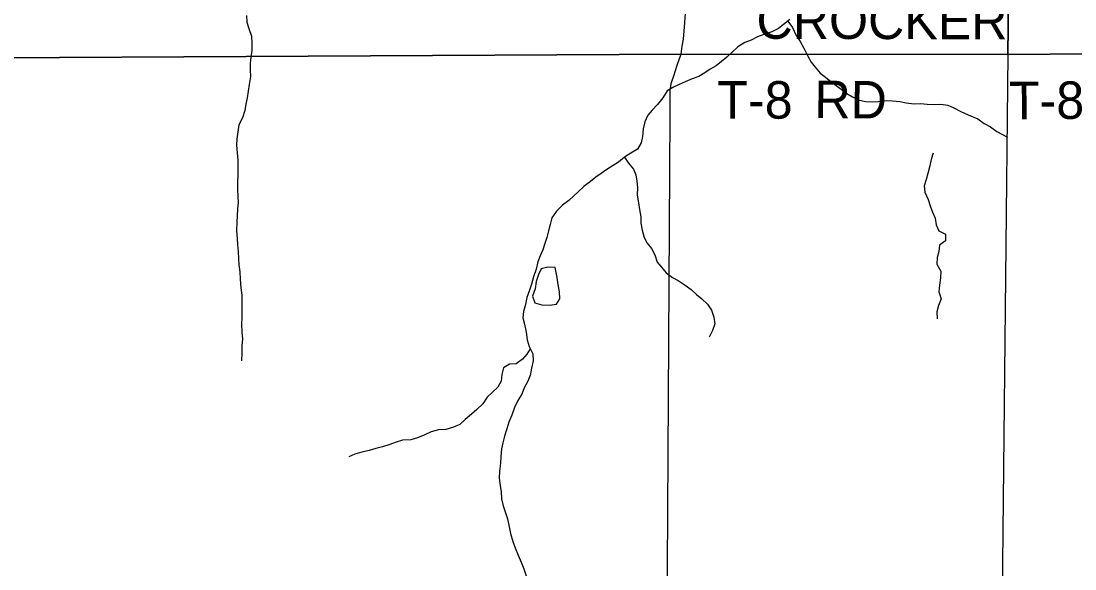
# Model space of a CAD drawing. Extents: x 1857828 to 2277390, y 930619 to 1324581.
# Drawn here: x 2105639 to 2114059, y 1189298 to 1193677 of the extents above; entities that cross this region are included whole.
import ezdxf

# ---------------------------------------------------------------- set-up
doc = ezdxf.new("R2010")
doc.units = 0
for name, color, linetype in [('GM_X_Adjacent_County', 7, 'Continuous'), ('GM_X_County', 7, 'Continuous'), ('GM_X_County_Road', 7, 'Continuous'), ('GM_X_Minor_Lake', 7, 'Continuous'), ('GM_X_Minor_River', 7, 'Continuous'), ('GM_X_Township', 7, 'Continuous'), ('GM_X_Township_Road', 7, 'Continuous'), ('GM_X_Township_Road_Text', 7, 'Continuous')]:
    doc.layers.add(name, color=color, linetype=linetype)

msp = doc.modelspace()

# ---------------------------------------------------------------- linework, layer by layer
at = {"layer": 'GM_X_Adjacent_County'}
msp.add_lwpolyline([(2117908.3, 1193445.4), (2113522.7, 1193410.7), (2113466.5, 1188070.4), (2113427.5, 1184373.7), (2113417, 1179845.3), (2113408.4, 1176168.2), (2113398.8, 1174226.6), (2113371.6, 1168723.2), (2113358.2, 1166007.9), (2106159.1, 1165987.2), (2105359.9, 1165985.7), (2099554.1, 1165974.3), (2091388, 1165958.3), (2088815.5, 1165953.2), (2086129.9, 1165947.8), (2086086.7, 1161432.2), (2086019, 1154363.1)], dxfattribs=at)
at = {"layer": 'GM_X_County'}
msp.add_lwpolyline([(2117908.3, 1193445.4), (2113522.7, 1193410.7), (2113466.5, 1188070.4), (2113427.5, 1184373.7), (2113417, 1179845.3), (2113408.4, 1176168.2), (2113398.8, 1174226.6), (2113371.6, 1168723.2), (2113358.2, 1166007.9), (2106159.1, 1165987.2), (2105359.9, 1165985.7), (2099554.1, 1165974.3), (2091388, 1165958.3), (2088815.5, 1165953.2), (2086129.9, 1165947.8), (2086086.7, 1161432.2), (2086019, 1154363.1)], dxfattribs=at)
at = {"layer": 'GM_X_County_Road'}
for points in [[(2110914, 1193413.4), (2110922.2, 1193475.5), (2110932.3, 1193531.7), (2110940.6, 1193629.9), (2110948.9, 1193736.2), (2110970.5, 1197309), (2110973.3, 1197767.1), (2110976, 1198290), (2110978.3, 1198745.6), (2110973.1, 1200493.4), (2110955.9, 1201400.2), (2110996.6, 1207506.4)], [(2110690.5, 1179716.9), (2110797, 1187945.4), (2110824.6, 1192934.3), (2110824.8, 1193038.6), (2110824, 1193091), (2110825.1, 1193128.8), (2110829.2, 1193154.9), (2110833.2, 1193176.9), (2110837.3, 1193195), (2110853.4, 1193239.1), (2110881.7, 1193323.2), (2110899.8, 1193377.3), (2110914, 1193413.4)]]:
    msp.add_lwpolyline(points, dxfattribs=at)
at = {"layer": 'GM_X_Minor_Lake'}
for points in [[(2109907.4, 1191708), (2109847.3, 1191709.2), (2109795.3, 1191696.6), (2109771.8, 1191650.1), (2109754.4, 1191595.7), (2109745.1, 1191537.4), (2109723.8, 1191479), (2109742.5, 1191425.1), (2109800.9, 1191409.8)], [(2109800.9, 1191409.8), (2109861, 1191406.6), (2109917.1, 1191413.3), (2109944.6, 1191457.8), (2109939.9, 1191513.9), (2109929.1, 1191571.9), (2109922.4, 1191628), (2109907.4, 1191708)]]:
    msp.add_lwpolyline(points, dxfattribs=at)
at = {"layer": 'GM_X_Minor_River'}
for points in [[(2107438.7, 1193722.2), (2107443.3, 1193668.1), (2107458, 1193616.2), (2107478.8, 1193556.2), (2107483.5, 1193500.1), (2107482.2, 1193442), (2107474.9, 1193389.7), (2107469.5, 1193339.5)], [(2111781.2, 1193689.9), (2111731.6, 1193649.1), (2111689.9, 1193616.5), (2111638.1, 1193589.8), (2111574.2, 1193570.9), (2111522.3, 1193552.2), (2111472.5, 1193525.5), (2111420.7, 1193504.7), (2111365, 1193469.9), (2111321.4, 1193427.2), (2111277.8, 1193388.6), (2111234.1, 1193353.9), (2111192.4, 1193319.3), (2111144.7, 1193292.6), (2111102.9, 1193261.9), (2111053.2, 1193233.2), (2111001.3, 1193214.5), (2110945.4, 1193191.7), (2110897.6, 1193171), (2110845.8, 1193146.3), (2110802, 1193119.7), (2110766.6, 1193063), (2110723.2, 1193010.3), (2110681.7, 1192963.6), (2110646, 1192925.1), (2110622.6, 1192872.6), (2110609.3, 1192814.3), (2110604.1, 1192754.1), (2110592.7, 1192703.8), (2110563.2, 1192653.2), (2110511.5, 1192620.5), (2110459.8, 1192589.7), (2110412.2, 1192549), (2110368.4, 1192522.3)], [(2111764.8, 1193676.4), (2111802.1, 1193626), (2111828.9, 1193566.2), (2111863.6, 1193514.4), (2111894.3, 1193460.7), (2111923.1, 1193400.9), (2111951.9, 1193347.1), (2111984.4, 1193307.4), (2112023.1, 1193259.8), (2112065.6, 1193228.2), (2112108.1, 1193194.6), (2112150.6, 1193163.1), (2112191.1, 1193131.5), (2112237.6, 1193098), (2112282.1, 1193070.5), (2112328.5, 1193047.1), (2112386.8, 1193033.8), (2112438.9, 1193030.4), (2112491, 1193035.1), (2112551.1, 1193041.9), (2112601.2, 1193038.5), (2112659.4, 1193035.3), (2112711.7, 1193023.9), (2112773.9, 1193014.7), (2112824, 1193019.3), (2112878.2, 1193014), (2112934.3, 1193010.7), (2112986.5, 1193011.4), (2113042.7, 1193004.1), (2113091, 1192984.7), (2113147.6, 1192953.3), (2113206, 1192928), (2113282.6, 1192894.9), (2113333.1, 1192859.4), (2113383.6, 1192832), (2113434.2, 1192794.5), (2113520.2, 1192749.8)], [(2107469.5, 1193339.5), (2107468.1, 1193287.3), (2107472.8, 1193233.2), (2107461.6, 1193168.9), (2107454.2, 1193116.6), (2107444.9, 1193062.4), (2107435.5, 1193012.1), (2107426.1, 1192961.8), (2107408.7, 1192903.4), (2107377.4, 1192846.9), (2107370.1, 1192790.6), (2107362.7, 1192736.3), (2107361.3, 1192686.2), (2107364.1, 1192624), (2107370.8, 1192565.9), (2107371.5, 1192509.8), (2107370.3, 1192445.6), (2107369, 1192389.4), (2107367.7, 1192333.2), (2107370.4, 1192275.1), (2107373.1, 1192225), (2107367.7, 1192174.8), (2107366.4, 1192120.6), (2107363, 1192068.4), (2107359.8, 1192000.2), (2107364.6, 1191940), (2107367.2, 1191887.9), (2107373.9, 1191835.9), (2107376.6, 1191777.7), (2107379.2, 1191727.6), (2107385.9, 1191673.5), (2107388.7, 1191613.4), (2107393.5, 1191545.2), (2107402.3, 1191487.2), (2107402.9, 1191435.1), (2107401.8, 1191366.8), (2107402.5, 1191306.7), (2107401.2, 1191254.5), (2107402, 1191190.3), (2107406.7, 1191134.2), (2107403.3, 1191084), (2107402, 1191023.8), (2107398.8, 1190961.6)], [(2112927.1, 1192621.5), (2112911.8, 1192569.1), (2112900.4, 1192518.8), (2112885.1, 1192458.5), (2112869.6, 1192410.1), (2112854.2, 1192359.8), (2112858.9, 1192309.7), (2112887.6, 1192251.9), (2112902.3, 1192199.9), (2112921, 1192150), (2112941.6, 1192102.2), (2112950.3, 1192048.1), (2112973, 1192000.3), (2113025.4, 1191972.8), (2113026.1, 1191920.7), (2112978.4, 1191886), (2112973, 1191835.8), (2112957.6, 1191787.4), (2112956.2, 1191733.3), (2112989, 1191677.5), (2112985.6, 1191625.3), (2112978.4, 1191565.1), (2112973, 1191512.8), (2112991.7, 1191456.9), (2112968.3, 1191404.4), (2112954.9, 1191352.1), (2112957.6, 1191298)], [(2110368.4, 1192522.3), (2110318.7, 1192489.6), (2110273, 1192458.9), (2110231.2, 1192430.3), (2110189.5, 1192395.7), (2110135.9, 1192354.9), (2110090.3, 1192312.1), (2110052.7, 1192277.6), (2110015, 1192243), (2109965.4, 1192204.2), (2109917.9, 1192157.5), (2109880.4, 1192104.8), (2109865.1, 1192050.5), (2109853.7, 1192000.2), (2109838.3, 1191947.8), (2109824.8, 1191899.5), (2109807.4, 1191847.1), (2109786, 1191800.7), (2109768.5, 1191752.4), (2109753.2, 1191694), (2109731.9, 1191631.6), (2109716.6, 1191575.2), (2109701.2, 1191526.8), (2109679.9, 1191466.4), (2109668.5, 1191412.1), (2109653.2, 1191355.7), (2109647.8, 1191303.5), (2109662.5, 1191253.5), (2109675.3, 1191191.5), (2109682.1, 1191129.4), (2109698.8, 1191075.5), (2109727.5, 1191017.7), (2109730.2, 1190961.6), (2109716.9, 1190903.2), (2109707.6, 1190844.9), (2109684.2, 1190794.5), (2109658.8, 1190744), (2109639.3, 1190695.6), (2109607.9, 1190643.1), (2109580.5, 1190588.5), (2109559.2, 1190526.1), (2109535.9, 1190471.6), (2109520.5, 1190417.3), (2109501.2, 1190358.8), (2109487.8, 1190306.5), (2109478.4, 1190256.3), (2109473.1, 1190196), (2109469.8, 1190141.8), (2109462.5, 1190079.5), (2109459.2, 1190023.3), (2109466, 1189965.2), (2109474.6, 1189913.2), (2109477.3, 1189857.1), (2109490, 1189803.1), (2109508.8, 1189747.1), (2109525.4, 1189699.2), (2109538.2, 1189635.2), (2109548.9, 1189581.2), (2109567.8, 1189517.2), (2109586.4, 1189467.3), (2109611.2, 1189407.5), (2109634, 1189351.6), (2109656.7, 1189297.7), (2109673.4, 1189241.8)], [(2110459.6, 1192589.5), (2110492.4, 1192542), (2110531.1, 1192494.3), (2110551.8, 1192446.5), (2110558.4, 1192396.4), (2110563, 1192346.3), (2110561.8, 1192286.1), (2110572.6, 1192224.1), (2110581.3, 1192170), (2110590, 1192112), (2110590.6, 1192061.8), (2110601.3, 1192005.8), (2110616.1, 1191947.8), (2110640.7, 1191902), (2110675.3, 1191860.3), (2110702, 1191808.5), (2110720.8, 1191750.6), (2110755.4, 1191708.9), (2110794, 1191665.3), (2110844.6, 1191627.8), (2110889, 1191602.3), (2110945.6, 1191566.9), (2110994.1, 1191531.5), (2111036.7, 1191491.9), (2111077.3, 1191456.3), (2111123.9, 1191414.8), (2111154.5, 1191367), (2111175.3, 1191311.1), (2111182, 1191257.1), (2111162.6, 1191204.7), (2111137.2, 1191150.2)], [(2109707.5, 1191058), (2109679.5, 1191015.1), (2109645.9, 1190974.5), (2109594.2, 1190937.7), (2109542.2, 1190933.1), (2109492.4, 1190904.3), (2109479, 1190852), (2109473.7, 1190797.8), (2109448.2, 1190751.3), (2109402.6, 1190708.6), (2109363, 1190670), (2109327.6, 1190617.4), (2109280, 1190572.6), (2109238.4, 1190536), (2109186.8, 1190493.2), (2109145.2, 1190452.6), (2109093.3, 1190429.8), (2109033.4, 1190413), (2108975.3, 1190408.2), (2108915.4, 1190393.4), (2108865.6, 1190368.7), (2108805.7, 1190345.9), (2108751.8, 1190329.1), (2108685.7, 1190326.3), (2108635.8, 1190309.6), (2108583.9, 1190292.9), (2108526, 1190274.1), (2108472, 1190259.3), (2108420.1, 1190244.6), (2108362.1, 1190231.8), (2108304.2, 1190215.1), (2108258.3, 1190192.4)]]:
    msp.add_lwpolyline(points, dxfattribs=at)
at = {"layer": 'GM_X_Township'}
for points in [[(2117908.3, 1193445.4), (2113522.7, 1193410.7), (2113618.1, 1201462.6), (2113631.4, 1201767.1), (2113684.1, 1207450.9), (2113721.8, 1212471), (2113721.2, 1214621.9), (2113747.1, 1216627.9), (2113755.3, 1217177.2), (2113771.3, 1218503.8), (2113746.9, 1221286.8), (2114711.1, 1221285.7)], [(2113721.8, 1212471), (2113684.1, 1207450.9), (2113631.4, 1201767.1), (2113618.1, 1201462.6), (2113522.7, 1193410.7), (2110914, 1193413.4), (2105448.2, 1193382.1), (2100046.4, 1193351.2), (2099953.5, 1193350.7), (2095199.9, 1193326.2), (2093891.1, 1193316)], [(2093891.1, 1193316), (2095199.9, 1193326.2), (2099953.5, 1193350.7), (2100046.4, 1193351.2), (2105448.2, 1193382.1), (2110914, 1193413.4), (2113522.7, 1193410.7), (2113466.5, 1188070.4), (2113427.5, 1184373.7), (2113417, 1179845.3), (2113408.4, 1176168.2), (2113398.8, 1174226.6), (2113371.6, 1168723.2), (2113358.2, 1166007.9), (2106159.1, 1165987.2), (2105359.9, 1165985.7), (2099554.1, 1165974.3), (2091388, 1165958.3)]]:
    msp.add_lwpolyline(points, dxfattribs=at)
at = {"layer": 'GM_X_Township_Road'}
for points in [[(2113522.7, 1193410.7), (2117908.3, 1193445.4)], [(2110914, 1193413.4), (2113522.7, 1193410.7)]]:
    msp.add_lwpolyline(points, dxfattribs=at)

# ---------------------------------------------------------------- texts
at = {"layer": 'GM_X_Township_Road_Text'}
for s, rotation, p in [('CROCKER', 359.85466, (2111514.5, 1193535.6)), ('T-8', 0.00001, (2111201.8, 1192896.9)), ('RD', 359.50634, (2111976.2, 1192901.9)), ('T-8A', 0.31637, (2113532.3, 1192892))]:
    msp.add_text(s, height=300, rotation=rotation, dxfattribs=at).set_placement(p)

doc.saveas('drawing.dxf')
